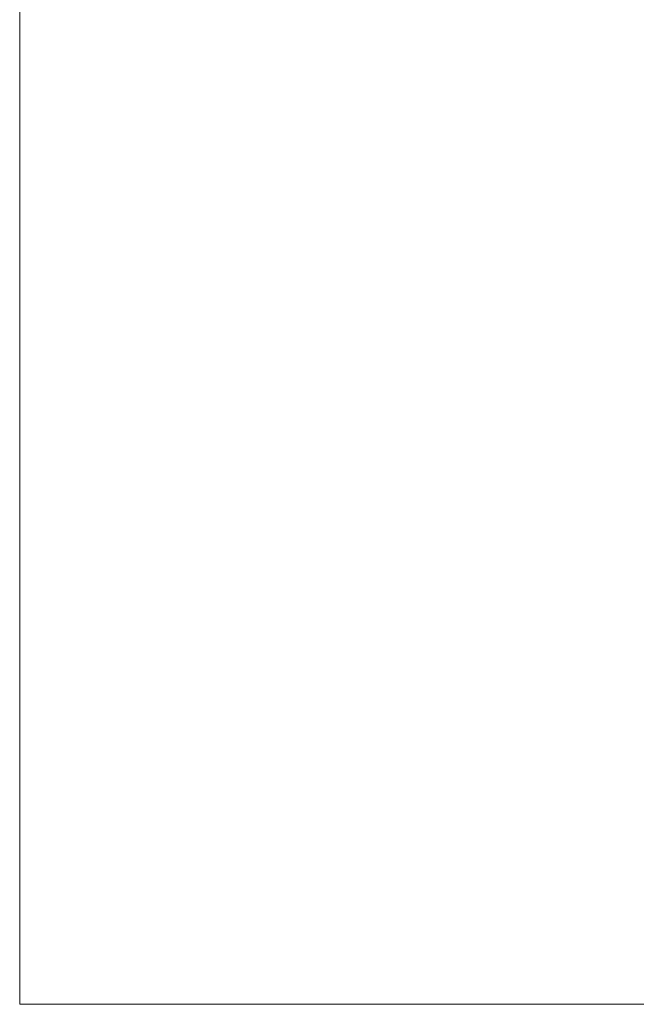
# Model space of a CAD drawing. Header units: millimetres. Extents: x -16331 to -10174, y -4135 to -3584.
# Tile 267 of 456: x -10315.76 to -10314.76, y -3938.39 to -3936.79. Entities that reach past the tile are written whole.
import ezdxf

# ---------------------------------------------------------------- set-up
doc = ezdxf.new("R2010")
doc.units = ezdxf.units.MM
for name, color, linetype, lineweight in [('I-WALL', 7, 'Continuous', 5), ('IFC-IfcSpace-Contorno', 250, 'Continuous', 5), ('IFC-IfcWall-Contorno', 250, 'Continuous', 5)]:
    doc.layers.add(name, color=color, linetype=linetype, lineweight=lineweight)

msp = doc.modelspace()

# ---------------------------------------------------------------- linework, layer by layer
at = {"layer": 'I-WALL', "lineweight": 5}
for p, q in [((-10315.7616, -3938.3879), (-10315.7616, -3935.1879)), ((-10309.223, -3938.3879), (-10315.7616, -3938.3879))]:
    msp.add_line(p, q, dxfattribs=at)
at = {"layer": 'IFC-IfcSpace-Contorno', "lineweight": 5}
for p, q in [((-10315.7616, -3935.7879), (-10315.7616, -3938.2063)), ((-10315.7616, -3938.2063), (-10315.7616, -3938.3879)), ((-10315.7616, -3938.3879), (-10315.4552, -3938.3879)), ((-10315.4552, -3938.3879), (-10310.362, -3938.3879))]:
    msp.add_line(p, q, dxfattribs=at)
at = {"layer": 'IFC-IfcWall-Contorno', "lineweight": 5}
msp.add_line((-10309.9305, -3938.3879), (-10315.7616, -3938.3879), dxfattribs=at)

doc.saveas('drawing.dxf')
